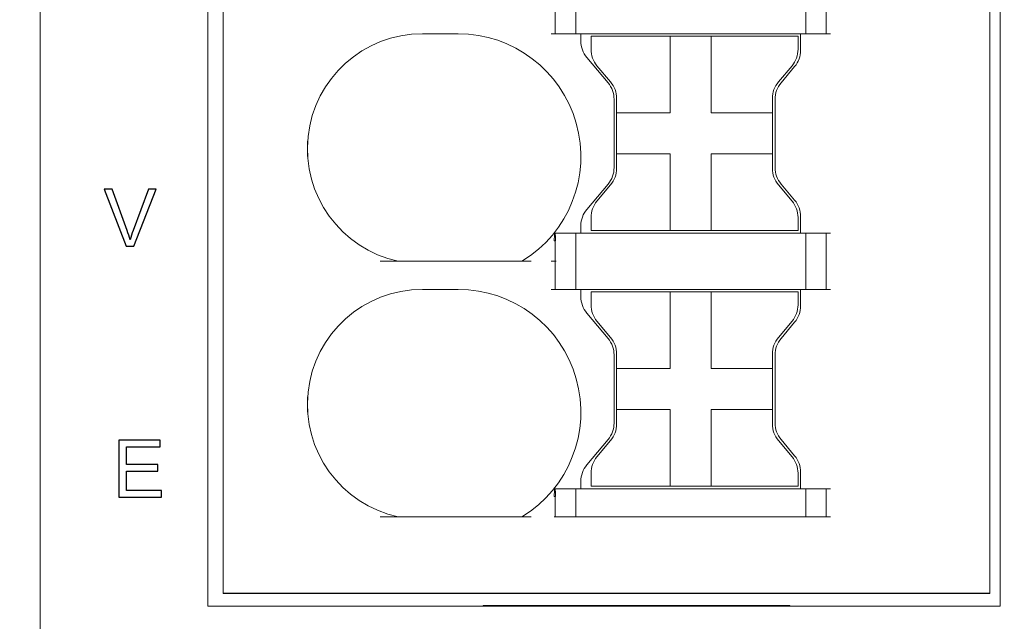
# Model space of a CAD drawing. Header units: millimetres. Extents: x -1114 to 1396, y -630 to 631.
# Tile 420 of 656: x 354 to 373, y -497 to -485. Entities that reach past the tile are written whole.
import ezdxf

# ---------------------------------------------------------------- set-up
doc = ezdxf.new("R2010")
doc.units = ezdxf.units.MM
doc.header["$MEASUREMENT"] = 0

msp = doc.modelspace()

# ---------------------------------------------------------------- linework, layer by layer
msp.add_line((372.9037, -496.3922), (357.9037, -496.3922))
at = {"lineweight": 18}
for points, knots in [([(1038.9843, -629.7647), (1038.9843, -629.7647), (-1111.4882, -629.7647), (-1111.4882, -629.7647), (-1111.4882, -629.7647), (-1111.4882, -629.7647), (-1111.4882, 630.7883), (-1111.4882, 630.7883), (-1111.4882, 630.7883), (-1111.4882, 630.7883), (1038.9843, 630.7883), (1038.9843, 630.7883)], [0, 0, 0, 0, 0.3333333, 0.3333333, 0.3333333, 0.3333333, 0.6666667, 0.6666667, 0.6666667, 0.6666667, 1, 1, 1, 1]), ([(361.799, -485.4423), (360.6482, -485.4423), (359.6829, -486.3107), (359.5615, -487.4551), (359.5615, -487.4551), (359.4402, -488.5994), (360.202, -489.651), (361.3273, -489.8922)], [0, 0, 0, 0, 0.5, 0.5, 0.5, 0.5, 1, 1, 1, 1]), ([(361.799, -485.4423), (360.6482, -485.4423), (359.6829, -486.3107), (359.5615, -487.4551), (359.5615, -487.4551), (359.4402, -488.5994), (360.202, -489.651), (361.3273, -489.8922)], [0, 0, 0, 0, 0.5, 0.5, 0.5, 0.5, 1, 1, 1, 1]), ([(363.747, -489.8922), (364.666, -489.3327), (365.1004, -488.2301), (364.8099, -487.1941), (364.8099, -487.1941), (364.5193, -486.1583), (363.5749, -485.4423), (362.499, -485.4423)], [0, 0, 0, 0, 0.5, 0.5, 0.5, 0.5, 1, 1, 1, 1]), ([(363.747, -489.8922), (364.666, -489.3327), (365.1004, -488.2301), (364.8099, -487.1941), (364.8099, -487.1941), (364.5193, -486.1583), (363.5749, -485.4423), (362.499, -485.4423)], [0, 0, 0, 0, 0.5, 0.5, 0.5, 0.5, 1, 1, 1, 1]), ([(364.3744, -489.4953), (364.3764, -489.4782), (364.3783, -489.461), (364.3799, -489.4441), (364.3799, -489.4441), (364.381, -489.4321), (364.3819, -489.4201), (364.3825, -489.4081), (364.3825, -489.4081), (364.3834, -489.3917), (364.3838, -489.375), (364.3827, -489.3632), (364.3827, -489.3632), (364.3819, -489.3546), (364.3803, -489.3483), (364.3787, -489.3422)], [0, 0, 0, 0, 0.25, 0.25, 0.25, 0.25, 0.5, 0.5, 0.5, 0.5, 0.75, 0.75, 0.75, 0.75, 1, 1, 1, 1]), ([(364.3787, -489.3422), (364.3812, -489.3422), (364.384, -489.3422), (364.3865, -489.3422), (364.3865, -489.3422), (364.3889, -489.3422), (364.3911, -489.3422), (364.3925, -489.3422)], [0, 0, 0, 0, 0.5, 0.5, 0.5, 0.5, 1, 1, 1, 1]), ([(364.3925, -489.3422), (364.3963, -489.3582), (364.4003, -489.3972), (364.4013, -489.4126), (364.4013, -489.4126), (364.403, -489.4377), (364.4038, -489.4803), (364.4038, -489.4953)], [0, 0, 0, 0, 0.5, 0.5, 0.5, 0.5, 1, 1, 1, 1]), ([(361.799, -490.4423), (360.6482, -490.4423), (359.6829, -491.3107), (359.5615, -492.4551), (359.5615, -492.4551), (359.4402, -493.5994), (360.202, -494.651), (361.3273, -494.8922)], [0, 0, 0, 0, 0.5, 0.5, 0.5, 0.5, 1, 1, 1, 1]), ([(361.799, -490.4423), (360.6482, -490.4423), (359.6829, -491.3107), (359.5615, -492.4551), (359.5615, -492.4551), (359.4402, -493.5994), (360.202, -494.651), (361.3273, -494.8922)], [0, 0, 0, 0, 0.5, 0.5, 0.5, 0.5, 1, 1, 1, 1]), ([(363.747, -494.8922), (364.666, -494.3327), (365.1004, -493.2301), (364.8099, -492.1941), (364.8099, -492.1941), (364.5193, -491.1583), (363.5749, -490.4423), (362.499, -490.4423)], [0, 0, 0, 0, 0.5, 0.5, 0.5, 0.5, 1, 1, 1, 1]), ([(363.747, -494.8922), (364.666, -494.3327), (365.1004, -493.2301), (364.8099, -492.1941), (364.8099, -492.1941), (364.5193, -491.1583), (363.5749, -490.4423), (362.499, -490.4423)], [0, 0, 0, 0, 0.5, 0.5, 0.5, 0.5, 1, 1, 1, 1]), ([(364.3744, -494.4953), (364.3764, -494.4782), (364.3783, -494.461), (364.3799, -494.4441), (364.3799, -494.4441), (364.381, -494.4321), (364.3819, -494.4201), (364.3825, -494.4081), (364.3825, -494.4081), (364.3834, -494.3917), (364.3838, -494.375), (364.3827, -494.3632), (364.3827, -494.3632), (364.3819, -494.3546), (364.3803, -494.3483), (364.3787, -494.3422)], [0, 0, 0, 0, 0.25, 0.25, 0.25, 0.25, 0.5, 0.5, 0.5, 0.5, 0.75, 0.75, 0.75, 0.75, 1, 1, 1, 1]), ([(364.3787, -494.3422), (364.3812, -494.3422), (364.384, -494.3422), (364.3865, -494.3422), (364.3865, -494.3422), (364.3889, -494.3422), (364.3911, -494.3422), (364.3925, -494.3422)], [0, 0, 0, 0, 0.5, 0.5, 0.5, 0.5, 1, 1, 1, 1]), ([(364.3925, -494.3422), (364.3963, -494.3582), (364.4003, -494.3972), (364.4013, -494.4126), (364.4013, -494.4126), (364.403, -494.4377), (364.4038, -494.4803), (364.4038, -494.4953)], [0, 0, 0, 0, 0.5, 0.5, 0.5, 0.5, 1, 1, 1, 1])]:
    msp.add_open_spline(points, degree=3, knots=knots, dxfattribs=at)
for points in [[(354.3203, -496.4076), (354.3203, -496.4076), (354.3203, -468.2076), (354.3203, -468.2076)], [(354.3203, -496.4076), (354.3203, -496.4076), (354.3203, -468.2076), (354.3203, -468.2076)], [(373.1037, -496.6422), (373.1037, -496.6422), (373.1037, -469.6422), (373.1037, -469.6422)], [(357.6037, -496.6422), (357.6037, -496.6422), (357.6037, -469.8768), (357.6037, -469.8768)], [(357.9037, -496.3922), (357.9037, -496.3922), (357.9037, -469.8922), (357.9037, -469.8922)], [(357.9037, -496.3922), (357.9037, -496.3922), (357.9037, -469.8922), (357.9037, -469.8922)], [(372.9037, -469.8922), (372.9037, -469.8922), (372.9037, -496.3922), (372.9037, -496.3922)], [(372.9037, -469.8922), (372.9037, -469.8922), (372.9037, -496.3922), (372.9037, -496.3922)], [(364.799, -485.4423), (364.799, -485.4423), (364.799, -484.3422), (364.799, -484.3422)], [(369.299, -485.4423), (369.299, -485.4423), (369.299, -484.3422), (369.299, -484.3422)], [(369.699, -485.4423), (369.699, -485.4423), (369.699, -484.3422), (369.699, -484.3422)], [(364.399, -484.8922), (364.399, -484.8922), (364.399, -485.4423), (364.399, -485.4423)], [(362.499, -485.4423), (362.499, -485.4423), (361.799, -485.4423), (361.799, -485.4423)], [(362.499, -485.4423), (362.499, -485.4423), (361.799, -485.4423), (361.799, -485.4423)], [(364.4151, -485.4423), (364.4151, -485.4423), (364.317, -485.4423), (364.317, -485.4423)], [(364.4151, -485.4423), (364.4151, -485.4423), (364.7829, -485.4423), (364.7829, -485.4423)], [(364.881, -485.4423), (364.881, -485.4423), (364.7829, -485.4423), (364.7829, -485.4423)], [(369.217, -485.4423), (369.217, -485.4423), (364.881, -485.4423), (364.881, -485.4423)], [(364.899, -485.4423), (364.899, -485.4423), (364.899, -485.5856), (364.899, -485.5856)], [(364.899, -485.4423), (364.899, -485.4423), (364.899, -485.5856), (364.899, -485.5856)], [(364.899, -485.5856), (364.899, -485.7031), (364.9404, -485.817), (365.016, -485.9069)], [(364.899, -485.5856), (364.899, -485.7031), (364.9404, -485.817), (365.016, -485.9069)], [(365.0977, -485.4923), (365.0977, -485.4923), (366.6477, -485.4923), (366.6477, -485.4923)], [(365.0977, -485.4923), (365.0977, -485.4923), (365.0977, -485.7462), (365.0977, -485.7462)], [(366.6477, -485.4923), (366.6477, -485.4923), (367.4477, -485.4923), (367.4477, -485.4923)], [(366.6477, -485.4923), (366.6477, -485.4923), (366.6477, -486.9923), (366.6477, -486.9923)], [(367.4477, -485.4923), (367.4477, -485.4923), (367.4477, -486.9923), (367.4477, -486.9923)], [(367.4477, -485.4923), (367.4477, -485.4923), (369.1477, -485.4923), (369.1477, -485.4923)], [(369.1477, -485.4923), (369.1477, -485.4923), (369.1477, -485.7462), (369.1477, -485.7462)], [(369.199, -485.7643), (369.199, -485.7643), (369.199, -485.4423), (369.199, -485.4423)], [(369.199, -485.7643), (369.199, -485.7643), (369.199, -485.4423), (369.199, -485.4423)], [(369.3151, -485.4423), (369.3151, -485.4423), (369.217, -485.4423), (369.217, -485.4423)], [(369.3151, -485.4423), (369.3151, -485.4423), (369.6829, -485.4423), (369.6829, -485.4423)], [(369.781, -485.4423), (369.781, -485.4423), (369.6829, -485.4423), (369.6829, -485.4423)], [(365.0977, -485.7462), (365.0977, -485.8637), (365.1392, -485.9774), (365.2147, -486.0675)], [(369.0308, -486.0675), (369.1063, -485.9774), (369.1477, -485.8637), (369.1477, -485.7462)], [(369.082, -486.0858), (369.1576, -485.9957), (369.199, -485.8818), (369.199, -485.7643)], [(369.082, -486.0858), (369.1576, -485.9957), (369.199, -485.8818), (369.199, -485.7643)], [(365.016, -485.9069), (365.016, -485.9069), (365.432, -486.4028), (365.432, -486.4028)], [(365.016, -485.9069), (365.016, -485.9069), (365.432, -486.4028), (365.432, -486.4028)], [(365.4808, -486.3847), (365.4808, -486.3847), (365.2147, -486.0675), (365.2147, -486.0675)], [(369.0308, -486.0675), (369.0308, -486.0675), (368.7647, -486.3847), (368.7647, -486.3847)], [(368.816, -486.4029), (368.816, -486.4029), (369.082, -486.0858), (369.082, -486.0858)], [(368.816, -486.4029), (368.816, -486.4029), (369.082, -486.0858), (369.082, -486.0858)], [(365.549, -486.7242), (365.549, -486.6067), (365.5076, -486.4928), (365.432, -486.4028)], [(365.549, -486.7242), (365.549, -486.6067), (365.5076, -486.4928), (365.432, -486.4028)], [(365.5977, -486.7059), (365.5977, -486.5885), (365.5563, -486.4746), (365.4808, -486.3847)], [(368.7647, -486.3847), (368.6892, -486.4746), (368.6477, -486.5885), (368.6477, -486.7059)], [(368.816, -486.4029), (368.7404, -486.4928), (368.699, -486.6067), (368.699, -486.7242)], [(368.816, -486.4029), (368.7404, -486.4928), (368.699, -486.6067), (368.699, -486.7242)], [(365.549, -486.7242), (365.549, -486.7242), (365.549, -488.0602), (365.549, -488.0602)], [(365.549, -486.7242), (365.549, -486.7242), (365.549, -488.0602), (365.549, -488.0602)], [(365.5977, -486.9923), (365.5977, -486.9923), (365.5977, -486.7059), (365.5977, -486.7059)], [(368.6477, -486.7059), (368.6477, -486.7059), (368.6477, -486.9923), (368.6477, -486.9923)], [(368.699, -488.0602), (368.699, -488.0602), (368.699, -486.7242), (368.699, -486.7242)], [(368.699, -488.0602), (368.699, -488.0602), (368.699, -486.7242), (368.699, -486.7242)], [(365.5977, -486.9923), (365.5977, -486.9923), (365.5977, -487.7923), (365.5977, -487.7923)], [(366.6477, -486.9923), (366.6477, -486.9923), (365.5977, -486.9923), (365.5977, -486.9923)], [(368.6477, -486.9923), (368.6477, -486.9923), (367.4477, -486.9923), (367.4477, -486.9923)], [(368.6477, -487.7923), (368.6477, -487.7923), (368.6477, -486.9923), (368.6477, -486.9923)], [(359.554, -487.8422), (359.554, -487.8422), (359.554, -487.5423), (359.554, -487.5423)], [(365.5977, -487.7923), (365.5977, -487.7923), (366.6477, -487.7923), (366.6477, -487.7923)], [(365.5977, -488.0784), (365.5977, -488.0784), (365.5977, -487.7923), (365.5977, -487.7923)], [(366.6477, -487.7923), (366.6477, -487.7923), (366.6477, -488.3087), (366.6477, -488.3087)], [(367.4477, -487.7923), (367.4477, -487.7923), (367.4477, -488.3087), (367.4477, -488.3087)], [(367.4477, -487.7923), (367.4477, -487.7923), (368.6477, -487.7923), (368.6477, -487.7923)], [(368.6477, -487.7923), (368.6477, -487.7923), (368.6477, -488.0784), (368.6477, -488.0784)], [(365.432, -488.3816), (365.5076, -488.2915), (365.549, -488.1778), (365.549, -488.0602)], [(365.432, -488.3816), (365.5076, -488.2915), (365.549, -488.1778), (365.549, -488.0602)], [(365.4808, -488.3999), (365.5563, -488.3098), (365.5977, -488.1959), (365.5977, -488.0784)], [(368.6477, -488.0784), (368.6477, -488.1959), (368.6892, -488.3098), (368.7647, -488.3999)], [(368.699, -488.0602), (368.699, -488.1778), (368.7404, -488.2915), (368.816, -488.3816)], [(368.699, -488.0602), (368.699, -488.1778), (368.7404, -488.2915), (368.816, -488.3816)], [(366.6477, -488.3087), (366.6477, -488.3087), (366.6477, -489.2923), (366.6477, -489.2923)], [(367.4477, -488.3087), (367.4477, -488.3087), (367.4477, -489.2923), (367.4477, -489.2923)], [(365.432, -488.3816), (365.432, -488.3816), (365.016, -488.8775), (365.016, -488.8775)], [(365.432, -488.3816), (365.432, -488.3816), (365.016, -488.8775), (365.016, -488.8775)], [(365.2147, -488.7169), (365.2147, -488.7169), (365.4808, -488.3999), (365.4808, -488.3999)], [(368.7647, -488.3999), (368.7647, -488.3999), (369.0308, -488.7169), (369.0308, -488.7169)], [(369.082, -488.6986), (369.082, -488.6986), (368.816, -488.3816), (368.816, -488.3816)], [(369.082, -488.6986), (369.082, -488.6986), (368.816, -488.3816), (368.816, -488.3816)], [(369.199, -489.0201), (369.199, -488.9026), (369.1576, -488.7887), (369.082, -488.6986)], [(369.199, -489.0201), (369.199, -488.9026), (369.1576, -488.7887), (369.082, -488.6986)], [(365.016, -488.8775), (364.9404, -488.9674), (364.899, -489.0813), (364.899, -489.1988)], [(365.016, -488.8775), (364.9404, -488.9674), (364.899, -489.0813), (364.899, -489.1988)], [(365.2147, -488.7169), (365.1392, -488.8069), (365.0977, -488.9207), (365.0977, -489.0383)], [(369.1477, -489.0383), (369.1477, -488.9207), (369.1063, -488.8069), (369.0308, -488.7169)], [(365.0977, -489.0383), (365.0977, -489.0383), (365.0977, -489.2923), (365.0977, -489.2923)], [(369.1477, -489.0383), (369.1477, -489.0383), (369.1477, -489.2923), (369.1477, -489.2923)], [(369.199, -489.3422), (369.199, -489.3422), (369.199, -489.0201), (369.199, -489.0201)], [(369.199, -489.3422), (369.199, -489.3422), (369.199, -489.0201), (369.199, -489.0201)], [(364.899, -489.1988), (364.899, -489.1988), (364.899, -489.3422), (364.899, -489.3422)], [(364.899, -489.1988), (364.899, -489.1988), (364.899, -489.3422), (364.899, -489.3422)], [(365.0977, -489.2923), (365.0977, -489.2923), (366.6477, -489.2923), (366.6477, -489.2923)], [(366.6477, -489.2923), (366.6477, -489.2923), (367.4477, -489.2923), (367.4477, -489.2923)], [(367.4477, -489.2923), (367.4477, -489.2923), (369.1477, -489.2923), (369.1477, -489.2923)], [(364.7829, -489.3422), (364.7829, -489.3422), (364.3925, -489.3422), (364.3925, -489.3422)], [(364.7829, -489.3422), (364.7829, -489.3422), (364.881, -489.3422), (364.881, -489.3422)], [(364.799, -489.3422), (364.799, -489.3422), (364.799, -490.4423), (364.799, -490.4423)], [(369.217, -489.3422), (369.217, -489.3422), (364.881, -489.3422), (364.881, -489.3422)], [(369.217, -489.3422), (369.217, -489.3422), (369.3151, -489.3422), (369.3151, -489.3422)], [(369.299, -489.3422), (369.299, -489.3422), (369.299, -490.4423), (369.299, -490.4423)], [(369.6829, -489.3422), (369.6829, -489.3422), (369.3151, -489.3422), (369.3151, -489.3422)], [(369.6829, -489.3422), (369.6829, -489.3422), (369.781, -489.3422), (369.781, -489.3422)], [(369.699, -490.4423), (369.699, -490.4423), (369.699, -489.3422), (369.699, -489.3422)], [(364.3744, -489.4953), (364.3744, -489.4953), (364.4038, -489.4953), (364.4038, -489.4953)], [(364.399, -489.4953), (364.399, -489.4953), (364.399, -489.8922), (364.399, -489.8922)], [(363.9299, -489.8922), (363.9299, -489.8922), (360.9729, -489.8922), (360.9729, -489.8922)], [(364.317, -489.8922), (364.317, -489.8922), (364.4151, -489.8922), (364.4151, -489.8922)], [(364.399, -489.8922), (364.399, -489.8922), (364.399, -490.4423), (364.399, -490.4423)], [(362.499, -490.4423), (362.499, -490.4423), (361.799, -490.4423), (361.799, -490.4423)], [(362.499, -490.4423), (362.499, -490.4423), (361.799, -490.4423), (361.799, -490.4423)], [(364.4151, -490.4423), (364.4151, -490.4423), (364.317, -490.4423), (364.317, -490.4423)], [(364.4151, -490.4423), (364.4151, -490.4423), (364.7829, -490.4423), (364.7829, -490.4423)], [(364.881, -490.4423), (364.881, -490.4423), (364.7829, -490.4423), (364.7829, -490.4423)], [(369.217, -490.4423), (369.217, -490.4423), (364.881, -490.4423), (364.881, -490.4423)], [(364.899, -490.4423), (364.899, -490.4423), (364.899, -490.5856), (364.899, -490.5856)], [(364.899, -490.4423), (364.899, -490.4423), (364.899, -490.5856), (364.899, -490.5856)], [(369.199, -490.7643), (369.199, -490.7643), (369.199, -490.4423), (369.199, -490.4423)], [(369.199, -490.7643), (369.199, -490.7643), (369.199, -490.4423), (369.199, -490.4423)], [(369.3151, -490.4423), (369.3151, -490.4423), (369.217, -490.4423), (369.217, -490.4423)], [(369.3151, -490.4423), (369.3151, -490.4423), (369.6829, -490.4423), (369.6829, -490.4423)], [(369.781, -490.4423), (369.781, -490.4423), (369.6829, -490.4423), (369.6829, -490.4423)], [(364.899, -490.5856), (364.899, -490.7031), (364.9404, -490.817), (365.016, -490.9069)], [(364.899, -490.5856), (364.899, -490.7031), (364.9404, -490.817), (365.016, -490.9069)], [(365.0977, -490.4923), (365.0977, -490.4923), (366.6477, -490.4923), (366.6477, -490.4923)], [(365.0977, -490.4923), (365.0977, -490.4923), (365.0977, -490.7462), (365.0977, -490.7462)], [(366.6477, -490.4923), (366.6477, -490.4923), (367.4477, -490.4923), (367.4477, -490.4923)], [(366.6477, -490.4923), (366.6477, -490.4923), (366.6477, -491.9923), (366.6477, -491.9923)], [(367.4477, -490.4923), (367.4477, -490.4923), (369.1477, -490.4923), (369.1477, -490.4923)], [(367.4477, -490.4923), (367.4477, -490.4923), (367.4477, -491.9923), (367.4477, -491.9923)], [(369.1477, -490.4923), (369.1477, -490.4923), (369.1477, -490.7462), (369.1477, -490.7462)], [(365.0977, -490.7462), (365.0977, -490.8637), (365.1392, -490.9774), (365.2147, -491.0675)], [(369.0308, -491.0675), (369.1063, -490.9774), (369.1477, -490.8637), (369.1477, -490.7462)], [(369.082, -491.0858), (369.1576, -490.9957), (369.199, -490.8818), (369.199, -490.7643)], [(369.082, -491.0858), (369.1576, -490.9957), (369.199, -490.8818), (369.199, -490.7643)], [(365.016, -490.9069), (365.016, -490.9069), (365.432, -491.4028), (365.432, -491.4028)], [(365.016, -490.9069), (365.016, -490.9069), (365.432, -491.4028), (365.432, -491.4028)], [(365.4808, -491.3847), (365.4808, -491.3847), (365.2147, -491.0675), (365.2147, -491.0675)], [(369.0308, -491.0675), (369.0308, -491.0675), (368.7647, -491.3847), (368.7647, -491.3847)], [(368.816, -491.4029), (368.816, -491.4029), (369.082, -491.0858), (369.082, -491.0858)], [(368.816, -491.4029), (368.816, -491.4029), (369.082, -491.0858), (369.082, -491.0858)], [(365.549, -491.7242), (365.549, -491.6067), (365.5076, -491.4928), (365.432, -491.4028)], [(365.549, -491.7242), (365.549, -491.6067), (365.5076, -491.4928), (365.432, -491.4028)], [(365.5977, -491.7059), (365.5977, -491.5885), (365.5563, -491.4746), (365.4808, -491.3847)], [(368.7647, -491.3847), (368.6892, -491.4746), (368.6477, -491.5885), (368.6477, -491.7059)], [(368.816, -491.4029), (368.7404, -491.4928), (368.699, -491.6067), (368.699, -491.7242)], [(368.816, -491.4029), (368.7404, -491.4928), (368.699, -491.6067), (368.699, -491.7242)], [(365.549, -491.7242), (365.549, -491.7242), (365.549, -493.0602), (365.549, -493.0602)], [(365.549, -491.7242), (365.549, -491.7242), (365.549, -493.0602), (365.549, -493.0602)], [(365.5977, -491.9923), (365.5977, -491.9923), (365.5977, -491.7059), (365.5977, -491.7059)], [(368.6477, -491.7059), (368.6477, -491.7059), (368.6477, -491.9923), (368.6477, -491.9923)], [(368.699, -493.0602), (368.699, -493.0602), (368.699, -491.7242), (368.699, -491.7242)], [(368.699, -493.0602), (368.699, -493.0602), (368.699, -491.7242), (368.699, -491.7242)], [(365.5977, -491.9923), (365.5977, -491.9923), (365.5977, -492.7923), (365.5977, -492.7923)], [(366.6477, -491.9923), (366.6477, -491.9923), (365.5977, -491.9923), (365.5977, -491.9923)], [(368.6477, -491.9923), (368.6477, -491.9923), (367.4477, -491.9923), (367.4477, -491.9923)], [(368.6477, -492.7923), (368.6477, -492.7923), (368.6477, -491.9923), (368.6477, -491.9923)], [(359.554, -492.8422), (359.554, -492.8422), (359.554, -492.5423), (359.554, -492.5423)], [(365.5977, -492.7923), (365.5977, -492.7923), (366.6477, -492.7923), (366.6477, -492.7923)], [(365.5977, -493.0784), (365.5977, -493.0784), (365.5977, -492.7923), (365.5977, -492.7923)], [(366.6477, -492.7923), (366.6477, -492.7923), (366.6477, -493.3087), (366.6477, -493.3087)], [(367.4477, -492.7923), (367.4477, -492.7923), (368.6477, -492.7923), (368.6477, -492.7923)], [(367.4477, -492.7923), (367.4477, -492.7923), (367.4477, -493.3087), (367.4477, -493.3087)], [(368.6477, -492.7923), (368.6477, -492.7923), (368.6477, -493.0784), (368.6477, -493.0784)], [(365.432, -493.3816), (365.5076, -493.2915), (365.549, -493.1778), (365.549, -493.0602)], [(365.432, -493.3816), (365.5076, -493.2915), (365.549, -493.1778), (365.549, -493.0602)], [(365.4808, -493.3999), (365.5563, -493.3098), (365.5977, -493.1959), (365.5977, -493.0784)], [(368.6477, -493.0784), (368.6477, -493.1959), (368.6892, -493.3098), (368.7647, -493.3999)], [(368.699, -493.0602), (368.699, -493.1778), (368.7404, -493.2915), (368.816, -493.3816)], [(368.699, -493.0602), (368.699, -493.1778), (368.7404, -493.2915), (368.816, -493.3816)], [(366.6477, -493.3087), (366.6477, -493.3087), (366.6477, -494.2923), (366.6477, -494.2923)], [(367.4477, -493.3087), (367.4477, -493.3087), (367.4477, -494.2923), (367.4477, -494.2923)], [(365.432, -493.3816), (365.432, -493.3816), (365.016, -493.8775), (365.016, -493.8775)], [(365.432, -493.3816), (365.432, -493.3816), (365.016, -493.8775), (365.016, -493.8775)], [(365.2147, -493.7169), (365.2147, -493.7169), (365.4808, -493.3999), (365.4808, -493.3999)], [(368.7647, -493.3999), (368.7647, -493.3999), (369.0308, -493.7169), (369.0308, -493.7169)], [(369.082, -493.6986), (369.082, -493.6986), (368.816, -493.3816), (368.816, -493.3816)], [(369.082, -493.6986), (369.082, -493.6986), (368.816, -493.3816), (368.816, -493.3816)], [(365.2147, -493.7169), (365.1392, -493.8069), (365.0977, -493.9207), (365.0977, -494.0383)], [(369.1477, -494.0383), (369.1477, -493.9207), (369.1063, -493.8069), (369.0308, -493.7169)], [(369.199, -494.0201), (369.199, -493.9026), (369.1576, -493.7887), (369.082, -493.6986)], [(369.199, -494.0201), (369.199, -493.9026), (369.1576, -493.7887), (369.082, -493.6986)], [(365.016, -493.8775), (364.9404, -493.9674), (364.899, -494.0813), (364.899, -494.1988)], [(365.016, -493.8775), (364.9404, -493.9674), (364.899, -494.0813), (364.899, -494.1988)], [(365.0977, -494.0383), (365.0977, -494.0383), (365.0977, -494.2923), (365.0977, -494.2923)], [(369.1477, -494.0383), (369.1477, -494.0383), (369.1477, -494.2923), (369.1477, -494.2923)], [(369.199, -494.3422), (369.199, -494.3422), (369.199, -494.0201), (369.199, -494.0201)], [(369.199, -494.3422), (369.199, -494.3422), (369.199, -494.0201), (369.199, -494.0201)], [(364.899, -494.1988), (364.899, -494.1988), (364.899, -494.3422), (364.899, -494.3422)], [(364.899, -494.1988), (364.899, -494.1988), (364.899, -494.3422), (364.899, -494.3422)], [(365.0977, -494.2923), (365.0977, -494.2923), (366.6477, -494.2923), (366.6477, -494.2923)], [(366.6477, -494.2923), (366.6477, -494.2923), (367.4477, -494.2923), (367.4477, -494.2923)], [(367.4477, -494.2923), (367.4477, -494.2923), (369.1477, -494.2923), (369.1477, -494.2923)], [(364.7829, -494.3422), (364.7829, -494.3422), (364.3925, -494.3422), (364.3925, -494.3422)], [(364.7829, -494.3422), (364.7829, -494.3422), (364.881, -494.3422), (364.881, -494.3422)], [(364.799, -494.3422), (364.799, -494.3422), (364.799, -494.8922), (364.799, -494.8922)], [(369.217, -494.3422), (369.217, -494.3422), (364.881, -494.3422), (364.881, -494.3422)], [(369.217, -494.3422), (369.217, -494.3422), (369.3151, -494.3422), (369.3151, -494.3422)], [(369.299, -494.8922), (369.299, -494.8922), (369.299, -494.3422), (369.299, -494.3422)], [(369.6829, -494.3422), (369.6829, -494.3422), (369.3151, -494.3422), (369.3151, -494.3422)], [(369.6829, -494.3422), (369.6829, -494.3422), (369.781, -494.3422), (369.781, -494.3422)], [(369.699, -494.8922), (369.699, -494.8922), (369.699, -494.3422), (369.699, -494.3422)], [(364.3744, -494.4953), (364.3744, -494.4953), (364.4038, -494.4953), (364.4038, -494.4953)], [(364.399, -494.4953), (364.399, -494.4953), (364.399, -494.8922), (364.399, -494.8922)], [(363.9299, -494.8922), (363.9299, -494.8922), (360.9729, -494.8922), (360.9729, -494.8922)], [(364.4038, -494.8922), (364.4038, -494.8922), (364.3744, -494.8922), (364.3744, -494.8922)], [(364.7829, -494.8922), (364.7829, -494.8922), (364.4038, -494.8922), (364.4038, -494.8922)], [(364.881, -494.8922), (364.881, -494.8922), (364.7829, -494.8922), (364.7829, -494.8922)], [(364.881, -494.8922), (364.881, -494.8922), (369.217, -494.8922), (369.217, -494.8922)], [(369.3151, -494.8922), (369.3151, -494.8922), (369.217, -494.8922), (369.217, -494.8922)], [(369.6829, -494.8922), (369.6829, -494.8922), (369.3151, -494.8922), (369.3151, -494.8922)], [(369.781, -494.8922), (369.781, -494.8922), (369.6829, -494.8922), (369.6829, -494.8922)], [(354.3203, -498.9076), (354.3203, -498.9076), (354.3203, -496.4076), (354.3203, -496.4076)], [(358.4037, -496.3922), (358.4037, -496.3922), (357.9037, -496.3922), (357.9037, -496.3922)], [(372.4037, -496.3922), (372.4037, -496.3922), (358.4037, -496.3922), (358.4037, -496.3922)], [(372.9037, -496.3922), (372.9037, -496.3922), (372.4037, -496.3922), (372.4037, -496.3922)], [(357.6037, -496.6422), (357.6037, -496.6422), (373.1037, -496.6422), (373.1037, -496.6422)], [(368.9871, -496.6268), (368.9871, -496.6268), (362.9871, -496.6268), (362.9871, -496.6268)], [(362.9871, -496.6268), (362.9871, -496.6268), (362.9871, -496.6422), (362.9871, -496.6422)], [(364.3871, -496.642), (364.3871, -496.642), (364.3871, -496.6268), (364.3871, -496.6268)], [(366.3871, -496.6268), (366.3871, -496.6268), (366.3871, -496.642), (366.3871, -496.642)], [(368.9871, -496.6422), (368.9871, -496.6422), (368.9871, -496.6268), (368.9871, -496.6268)]]:
    msp.add_open_spline(points, degree=3, dxfattribs=at)
at = {"color": 250}
for points, knots in [([(356.0035, -489.5958), (356.0035, -489.5958), (355.5717, -488.4814), (355.5717, -488.4814), (355.5717, -488.4814), (355.5717, -488.4814), (355.7316, -488.4814), (355.7316, -488.4814), (355.7316, -488.4814), (355.7316, -488.4814), (356.0211, -489.2908), (356.0211, -489.2908), (356.0211, -489.2908), (356.0445, -489.3557), (356.0639, -489.4167), (356.0795, -489.4733), (356.0795, -489.4733), (356.0969, -489.4126), (356.1169, -489.3519), (356.1397, -489.2908), (356.1397, -489.2908), (356.1397, -489.2908), (356.4406, -488.4814), (356.4406, -488.4814), (356.4406, -488.4814), (356.4406, -488.4814), (356.5911, -488.4814), (356.5911, -488.4814), (356.5911, -488.4814), (356.5911, -488.4814), (356.1547, -489.5958), (356.1547, -489.5958), (356.1547, -489.5958), (356.1547, -489.5958), (356.0035, -489.5958), (356.0035, -489.5958)], [0, 0, 0, 0, 0.1111111, 0.1111111, 0.1111111, 0.1111111, 0.2222222, 0.2222222, 0.2222222, 0.2222222, 0.3333333, 0.3333333, 0.3333333, 0.3333333, 0.4444444, 0.4444444, 0.4444444, 0.4444444, 0.5555556, 0.5555556, 0.5555556, 0.5555556, 0.6666667, 0.6666667, 0.6666667, 0.6666667, 0.7777778, 0.7777778, 0.7777778, 0.7777778, 0.8888889, 0.8888889, 0.8888889, 0.8888889, 1, 1, 1, 1]), ([(355.8607, -494.5088), (355.8607, -494.5088), (355.8607, -493.3944), (355.8607, -493.3944), (355.8607, -493.3944), (355.8607, -493.3944), (356.6663, -493.3944), (356.6663, -493.3944), (356.6663, -493.3944), (356.6663, -493.3944), (356.6663, -493.526), (356.6663, -493.526), (356.6663, -493.526), (356.6663, -493.526), (356.0081, -493.526), (356.0081, -493.526), (356.0081, -493.526), (356.0081, -493.526), (356.0081, -493.8671), (356.0081, -493.8671), (356.0081, -493.8671), (356.0081, -493.8671), (356.6246, -493.8671), (356.6246, -493.8671), (356.6246, -493.8671), (356.6246, -493.8671), (356.6246, -493.9979), (356.6246, -493.9979), (356.6246, -493.9979), (356.6246, -493.9979), (356.0081, -493.9979), (356.0081, -493.9979), (356.0081, -493.9979), (356.0081, -493.9979), (356.0081, -494.3772), (356.0081, -494.3772), (356.0081, -494.3772), (356.0081, -494.3772), (356.6923, -494.3772), (356.6923, -494.3772), (356.6923, -494.3772), (356.6923, -494.3772), (356.6923, -494.5088), (356.6923, -494.5088), (356.6923, -494.5088), (356.6923, -494.5088), (355.8607, -494.5088), (355.8607, -494.5088)], [0, 0, 0, 0, 0.0833333, 0.0833333, 0.0833333, 0.0833333, 0.1666667, 0.1666667, 0.1666667, 0.1666667, 0.25, 0.25, 0.25, 0.25, 0.3333333, 0.3333333, 0.3333333, 0.3333333, 0.4166667, 0.4166667, 0.4166667, 0.4166667, 0.5, 0.5, 0.5, 0.5, 0.5833333, 0.5833333, 0.5833333, 0.5833333, 0.6666667, 0.6666667, 0.6666667, 0.6666667, 0.75, 0.75, 0.75, 0.75, 0.8333333, 0.8333333, 0.8333333, 0.8333333, 0.9166667, 0.9166667, 0.9166667, 0.9166667, 1, 1, 1, 1])]:
    msp.add_open_spline(points, degree=3, knots=knots, dxfattribs=at)

doc.saveas('drawing.dxf')
